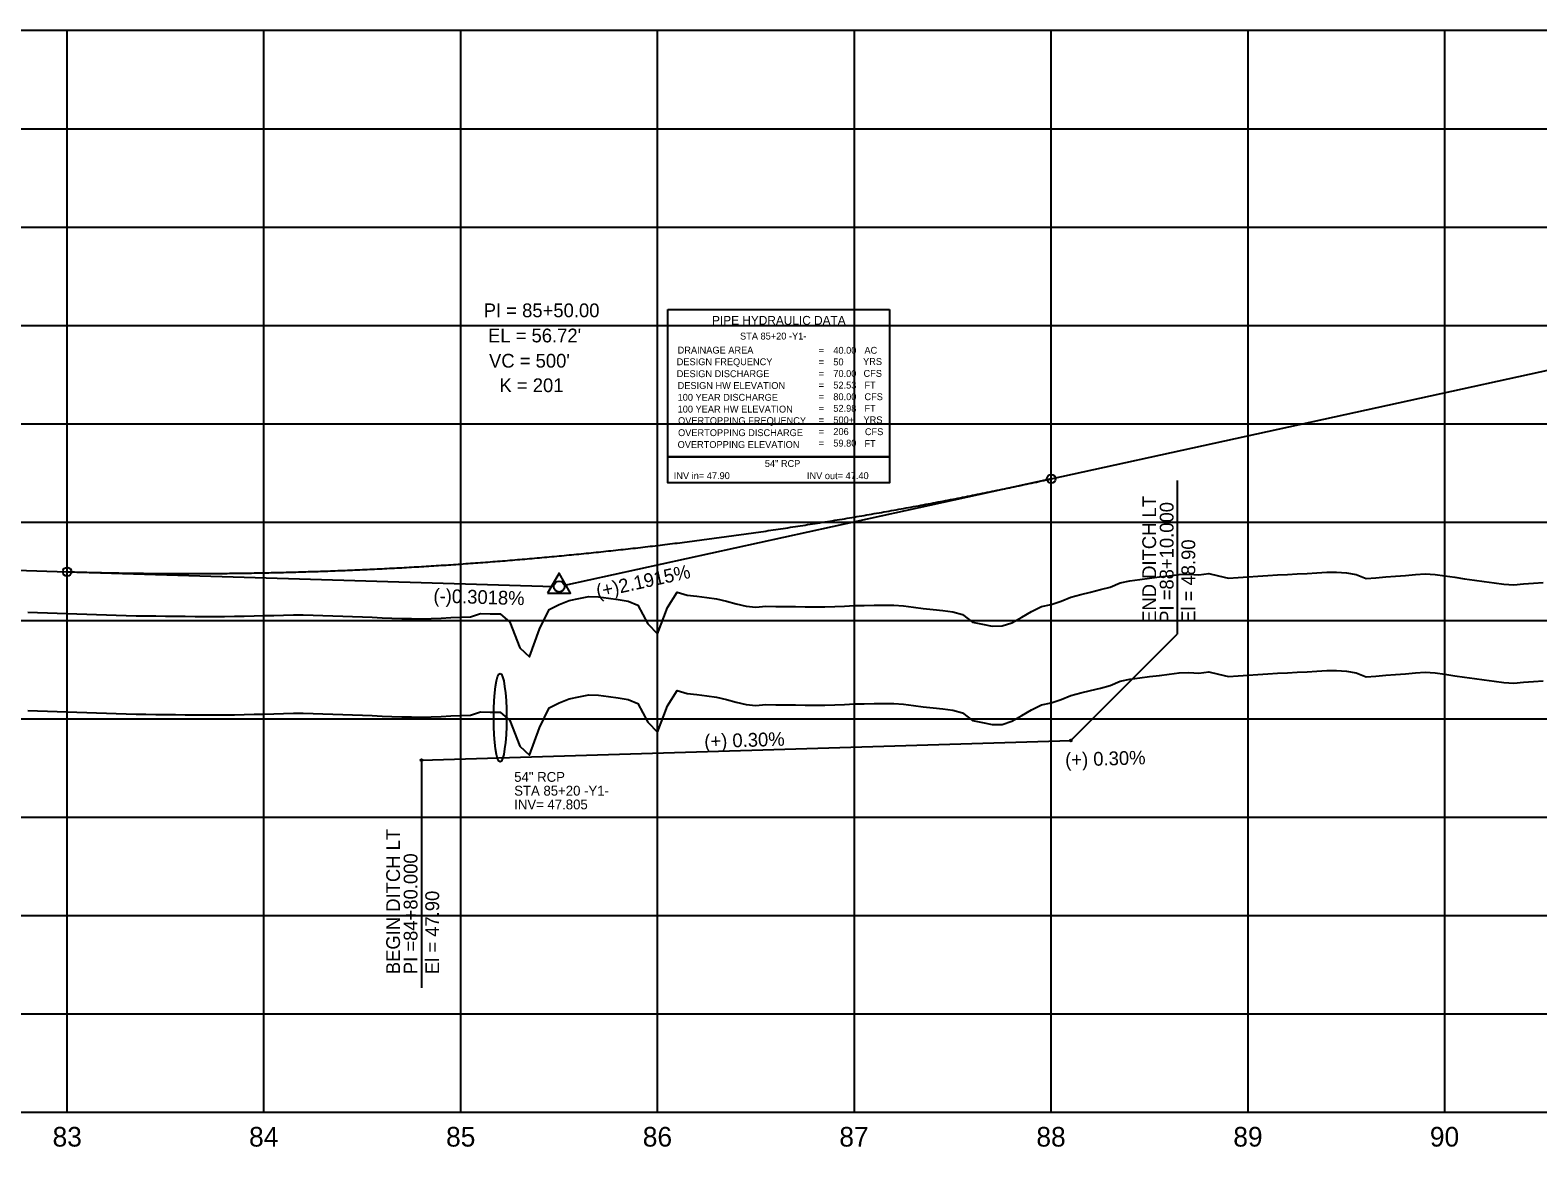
# Model space of a CAD drawing. Extents: x 2345490 to 2436403, y 465165 to 573888.
# Drawn here: x 2388603 to 2389369, y 557766 to 558334 of the extents above; entities that cross this region are included whole.
import ezdxf

# ---------------------------------------------------------------- set-up
doc = ezdxf.new("R2010")
doc.units = 0
for name, color, linetype in [('Old_Level_1', 7, 'Continuous'), ('Old_Level_2', 7, 'Continuous'), ('Old_Level_3', 7, 'Continuous'), ('Old_Level_4', 7, 'Continuous'), ('Old_Level_57', 7, 'Continuous'), ('Old_Level_62', 7, 'Continuous'), ('Old_Level_63', 7, 'Continuous')]:
    doc.layers.add(name, color=color, linetype=linetype)

msp = doc.modelspace()

# ---------------------------------------------------------------- linework, layer by layer
at = {"layer": 'Old_Level_1'}
for points in [[(2388821.5425, 557985.775), (2388826.5425, 557986.01325), (2388831.5425, 557987.5815), (2388836.5425, 557987.43625), (2388841.5425, 557987.3895), (2388846.5425, 557983.1585), (2388851.5425, 557970.241), (2388856.5425, 557965.52725), (2388861.5425, 557979.58425), (2388866.5425, 557989.634), (2388871.5425, 557992.155), (2388876.5425, 557994.21275), (2388881.5425, 557995.2205), (2388886.5425, 557996.243), (2388891.5425, 557996.18225), (2388896.5425, 557995.46225), (2388901.5425, 557994.743), (2388906.5425, 557993.911), (2388911.5425, 557991.8145), (2388916.5425, 557982.4225), (2388921.5425, 557977.224), (2388926.5425, 557990.68125), (2388931.5425, 557998.54625), (2388936.5425, 557997.02725), (2388941.5425, 557996.42225), (2388946.5425, 557995.81775), (2388951.5425, 557995.04625), (2388956.5425, 557993.82625), (2388961.5425, 557992.607), (2388966.5425, 557991.388), (2388971.5425, 557990.89225), (2388976.5425, 557991.3135), (2388981.5425, 557991.20875), (2388986.5425, 557991.16675), (2388991.5425, 557991.125), (2388996.5425, 557991.08325), (2389001.5425, 557991.0415), (2389006.5425, 557991), (2389011.5425, 557991.14125), (2389016.5425, 557991.38175), (2389021.5425, 557991.6225), (2389026.5425, 557991.726), (2389031.5425, 557991.807), (2389036.5425, 557991.883), (2389041.5425, 557991.86), (2389046.5425, 557991.462), (2389051.5425, 557990.78275), (2389056.5425, 557990.23975), (2389061.5425, 557989.71525), (2389066.5425, 557989.191), (2389071.5425, 557988.54375), (2389076.5425, 557987.13175), (2389081.5425, 557983.18525), (2389086.5425, 557982.19625), (2389091.5425, 557981.207), (2389096.5425, 557981.279), (2389101.5425, 557982.8915), (2389106.5425, 557985.778), (2389111.5425, 557988.664), (2389116.5425, 557991.23775), (2389121.5425, 557992.16175), (2389126.5425, 557993.86775), (2389131.5425, 557996.008), (2389136.5425, 557997.2535), (2389141.5425, 557998.49875), (2389146.5425, 557999.74425), (2389151.5425, 558000.9895), (2389156.5425, 558003.287), (2389161.5425, 558004.25125), (2389166.5425, 558004.89675), (2389171.5425, 558005.5425), (2389176.5425, 558006.18825), (2389181.5425, 558006.83375), (2389186.5425, 558007.4795), (2389191.5425, 558007.60325), (2389196.5425, 558007.32175), (2389201.5425, 558007.987), (2389206.5425, 558006.761), (2389211.5425, 558005.56825), (2389216.5425, 558005.94675), (2389221.5425, 558006.32525), (2389226.5425, 558006.6745), (2389231.5425, 558006.94825), (2389236.5425, 558007.222), (2389241.5425, 558007.49575), (2389246.5425, 558007.7695), (2389251.5425, 558008.04325), (2389256.5425, 558008.317), (2389261.5425, 558008.58825), (2389266.5425, 558008.64375), (2389271.5425, 558008.23575), (2389276.5425, 558007.4265), (2389281.5425, 558005.44875), (2389286.5425, 558005.836), (2389291.5425, 558006.22325), (2389296.5425, 558006.6105), (2389301.5425, 558006.99775), (2389306.5425, 558007.3845), (2389311.5425, 558007.765), (2389316.5425, 558007.39975), (2389321.5425, 558006.70825)], [(2389321.5425, 558006.70825), (2389326.5425, 558006.01675), (2389331.5425, 558005.32525), (2389336.5425, 558004.63375), (2389341.5425, 558003.942), (2389346.5425, 558003.2505), (2389351.5425, 558002.559), (2389356.5425, 558002.23), (2389361.5425, 558002.66475), (2389366.5425, 558003.0995), (2389371.5425, 558003.452)], [(2388601.5425, 557988.31125), (2388606.5425, 557988.1885), (2388611.5425, 557988.03825), (2388616.5425, 557987.85625), (2388621.5425, 557987.674), (2388626.5425, 557987.4915), (2388631.5425, 557987.3085), (2388636.5425, 557987.12525), (2388641.5425, 557986.94175), (2388646.5425, 557986.758), (2388651.5425, 557986.574), (2388656.5425, 557986.47175), (2388661.5425, 557986.416), (2388666.5425, 557986.361), (2388671.5425, 557986.30625), (2388676.5425, 557986.25175), (2388681.5425, 557986.198), (2388686.5425, 557986.1445), (2388691.5425, 557986.0915), (2388696.5425, 557986.039), (2388701.5425, 557986.07275), (2388706.5425, 557986.1875), (2388711.5425, 557986.30275), (2388716.5425, 557986.4185), (2388721.5425, 557986.5345), (2388726.5425, 557986.65075), (2388731.5425, 557986.76725), (2388736.5425, 557986.88425), (2388741.5425, 557986.90925), (2388746.5425, 557986.735), (2388751.5425, 557986.56825), (2388756.5425, 557986.401), (2388761.5425, 557986.2335), (2388766.5425, 557986.06525), (2388771.5425, 557985.897), (2388776.5425, 557985.69975), (2388781.5425, 557985.4975), (2388786.5425, 557985.29475), (2388791.5425, 557985.13375), (2388796.5425, 557985.058), (2388801.5425, 557984.98175), (2388806.5425, 557985.05825), (2388811.5425, 557985.2975), (2388816.5425, 557985.53625), (2388821.5425, 557985.775)]]:
    msp.add_lwpolyline(points, dxfattribs=at)
at = {"layer": 'Old_Level_2'}
for p, q in [((2389121.5425, 558106.101), (2389411.5425, 558169.65525)), ((2389121.5425, 558106.101), (2388874.22875, 558051.90125)), ((2388431.5425, 558064.593), (2388621.5425, 558058.85825)), ((2388621.5425, 558058.85825), (2388868.794, 558051.3955))]:
    msp.add_line(p, q, dxfattribs=at)
msp.add_lwpolyline([(2388865.62, 558047.94625), (2388877.3625, 558047.94625), (2388871.4915, 558058.072)], close=True, dxfattribs=at)
for centre, radius in [((2389121.5425, 558106.101), 2.25), ((2388621.5425, 558058.85825), 2.25), ((2388871.5425, 558051.31275), 2.75)]:
    msp.add_circle(centre, radius, dxfattribs=at)
msp.add_spline([(2388621.5425, 558058.85825), (2388631.5425, 558058.5815), (2388641.5425, 558058.3545), (2388651.5425, 558058.17725), (2388661.5425, 558058.05), (2388671.5425, 558057.9725), (2388681.5425, 558057.945), (2388691.5425, 558057.96725), (2388701.5425, 558058.0395), (2388711.5425, 558058.1615), (2388721.5425, 558058.3335), (2388731.5425, 558058.55525), (2388741.5425, 558058.827), (2388751.5425, 558059.1485), (2388761.5425, 558059.51975), (2388771.5425, 558059.941), (2388781.5425, 558060.41225), (2388791.5425, 558060.93325), (2388801.5425, 558061.504), (2388811.5425, 558062.12475), (2388821.5425, 558062.79525), (2388831.5425, 558063.51575), (2388841.5425, 558064.286), (2388851.5425, 558065.10625), (2388861.5425, 558065.97625), (2388871.5425, 558066.89625), (2388881.5425, 558067.866), (2388891.5425, 558068.88575), (2388901.5425, 558069.95525), (2388911.5425, 558071.0745), (2388921.5425, 558072.244), (2388931.5425, 558073.463), (2388941.5425, 558074.732), (2388951.5425, 558076.05075), (2388961.5425, 558077.4195), (2388971.5425, 558078.83825), (2388981.5425, 558080.3065), (2388991.5425, 558081.825), (2389001.5425, 558083.393), (2389011.5425, 558085.01125), (2389021.5425, 558086.679), (2389031.5425, 558088.397), (2389041.5425, 558090.1645), (2389051.5425, 558091.982), (2389061.5425, 558093.8495), (2389071.5425, 558095.76675), (2389081.5425, 558097.73375), (2389091.5425, 558099.75075), (2389101.5425, 558101.81775), (2389111.5425, 558103.9345), (2389121.5425, 558106.101)], degree=3, dxfattribs=at)
at = {"layer": 'Old_Level_3'}
for p, q in [((2389185.51676, 558105.23262), (2389185.51676, 558027.08726)), ((2389131.5425, 557973.113), (2389185.51676, 558027.08726)), ((2388801.5425, 557963.113), (2389131.5425, 557973.113)), ((2388801.5425, 557963.113), (2388801.5425, 557847.31806))]:
    msp.add_line(p, q, dxfattribs=at)
for centre in [(2389131.5425, 557973.113), (2388801.5425, 557963.113)]:
    msp.add_circle(centre, 0.5, dxfattribs=at)
msp.add_ellipse((2388841.5425, 557984.663), major_axis=(0, 22.5), ratio=0.144912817, dxfattribs=at)
at = {"layer": 'Old_Level_4'}
for p, q in [((2388926.82475, 558192.23625), (2389039.32475, 558192.23625)), ((2388926.82475, 558117.23625), (2388926.82475, 558192.23625)), ((2389039.32475, 558192.23625), (2389039.32475, 558117.23625)), ((2389039.32475, 558117.23625), (2388926.82475, 558117.23625))]:
    msp.add_line(p, q, dxfattribs=at)
msp.add_lwpolyline([(2388926.82475, 558117.23625), (2389039.32475, 558117.23625), (2389039.32475, 558104.02125), (2388926.82475, 558104.02125)], close=True, dxfattribs=at)
at = {"layer": 'Old_Level_57'}
for p, q in [((2388621.54225, 557784.21325), (2388621.54225, 558334.21325)), ((2388721.54225, 557784.21325), (2388721.54225, 558334.21325)), ((2388821.54225, 557784.21325), (2388821.54225, 558334.21325)), ((2388921.54225, 557784.21325), (2388921.54225, 558334.21325)), ((2389021.54225, 557784.21325), (2389021.54225, 558334.21325)), ((2389121.54225, 557784.21325), (2389121.54225, 558334.21325)), ((2389221.54225, 557784.21325), (2389221.54225, 558334.21325)), ((2389321.54225, 557784.21325), (2389321.54225, 558334.21325)), ((2381271.54275, 558334.11325), (2393041.55275, 558334.11325)), ((2388621.54225, 557784.11325), (2388621.54225, 558334.11325)), ((2388721.54225, 557784.11325), (2388721.54225, 558334.11325)), ((2388821.54225, 557784.11325), (2388821.54225, 558334.11325)), ((2388921.54225, 557784.11325), (2388921.54225, 558334.11325)), ((2389021.54225, 557784.11325), (2389021.54225, 558334.11325)), ((2389121.54225, 557784.11325), (2389121.54225, 558334.11325)), ((2389221.54225, 557784.11325), (2389221.54225, 558334.11325)), ((2389321.54225, 557784.11325), (2389321.54225, 558334.11325)), ((2381271.54275, 558284.11325), (2393041.55275, 558284.11325)), ((2381271.54275, 558234.11325), (2393041.55275, 558234.11325)), ((2381271.54275, 558184.11325), (2393041.55275, 558184.11325)), ((2381271.54275, 558134.11325), (2393041.55275, 558134.11325)), ((2381271.54275, 558084.11325), (2393041.55275, 558084.11325)), ((2381271.5425, 558034.11325), (2393041.55275, 558034.11325)), ((2381271.54275, 557984.11325), (2393041.55275, 557984.11325)), ((2381271.5425, 557934.11325), (2393041.55275, 557934.11325)), ((2381271.54275, 557884.11325), (2393041.55275, 557884.11325)), ((2381271.5425, 557834.11325), (2393041.55275, 557834.11325)), ((2381271.54275, 557784.11325), (2393041.55275, 557784.11325))]:
    msp.add_line(p, q, dxfattribs=at)
at = {"layer": 'Old_Level_62'}
for points in [[(2388821.5425, 558035.781), (2388826.5425, 558036.01925), (2388831.5425, 558037.5875), (2388836.5425, 558037.44225), (2388841.5425, 558037.3955), (2388846.5425, 558033.1645), (2388851.5425, 558020.247), (2388856.5425, 558015.53325), (2388861.5425, 558029.59025), (2388866.5425, 558039.64), (2388871.5425, 558042.161), (2388876.5425, 558044.21875), (2388881.5425, 558045.2265), (2388886.5425, 558046.249), (2388891.5425, 558046.18825), (2388896.5425, 558045.46825), (2388901.5425, 558044.749), (2388906.5425, 558043.917), (2388911.5425, 558041.8205), (2388916.5425, 558032.4285), (2388921.5425, 558027.23), (2388926.5425, 558040.68725), (2388931.5425, 558048.55225), (2388936.5425, 558047.03325), (2388941.5425, 558046.42825), (2388946.5425, 558045.82375), (2388951.5425, 558045.05225), (2388956.5425, 558043.83225), (2388961.5425, 558042.613), (2388966.5425, 558041.394), (2388971.5425, 558040.89825), (2388976.5425, 558041.3195), (2388981.5425, 558041.21475), (2388986.5425, 558041.17275), (2388991.5425, 558041.131), (2388996.5425, 558041.08925), (2389001.5425, 558041.0475), (2389006.5425, 558041.006), (2389011.5425, 558041.14725), (2389016.5425, 558041.38775), (2389021.5425, 558041.6285), (2389026.5425, 558041.732), (2389031.5425, 558041.813), (2389036.5425, 558041.889), (2389041.5425, 558041.866), (2389046.5425, 558041.468), (2389051.5425, 558040.78875), (2389056.5425, 558040.24575), (2389061.5425, 558039.72125), (2389066.5425, 558039.197), (2389071.5425, 558038.54975), (2389076.5425, 558037.13775), (2389081.5425, 558033.19125), (2389086.5425, 558032.20225), (2389091.5425, 558031.213), (2389096.5425, 558031.285), (2389101.5425, 558032.8975), (2389106.5425, 558035.784), (2389111.5425, 558038.67), (2389116.5425, 558041.24375), (2389121.5425, 558042.16775), (2389126.5425, 558043.87375), (2389131.5425, 558046.014), (2389136.5425, 558047.2595), (2389141.5425, 558048.50475), (2389146.5425, 558049.75025), (2389151.5425, 558050.9955), (2389156.5425, 558053.293), (2389161.5425, 558054.25725), (2389166.5425, 558054.90275), (2389171.5425, 558055.5485), (2389176.5425, 558056.19425), (2389181.5425, 558056.83975), (2389186.5425, 558057.4855), (2389191.5425, 558057.60925), (2389196.5425, 558057.32775), (2389201.5425, 558057.993), (2389206.5425, 558056.767), (2389211.5425, 558055.57425), (2389216.5425, 558055.95275), (2389221.5425, 558056.33125), (2389226.5425, 558056.6805), (2389231.5425, 558056.95425), (2389236.5425, 558057.228), (2389241.5425, 558057.50175), (2389246.5425, 558057.7755), (2389251.5425, 558058.04925), (2389256.5425, 558058.323), (2389261.5425, 558058.59425), (2389266.5425, 558058.64975), (2389271.5425, 558058.24175), (2389276.5425, 558057.4325), (2389281.5425, 558055.45475), (2389286.5425, 558055.842), (2389291.5425, 558056.22925), (2389296.5425, 558056.6165), (2389301.5425, 558057.00375), (2389306.5425, 558057.3905), (2389311.5425, 558057.771), (2389316.5425, 558057.40575), (2389321.5425, 558056.71425)], [(2389321.5425, 558056.71425), (2389326.5425, 558056.02275), (2389331.5425, 558055.33125), (2389336.5425, 558054.63975), (2389341.5425, 558053.948), (2389346.5425, 558053.2565), (2389351.5425, 558052.565), (2389356.5425, 558052.236), (2389361.5425, 558052.67075), (2389366.5425, 558053.1055), (2389371.5425, 558053.458)], [(2388601.5425, 558038.31725), (2388606.5425, 558038.1945), (2388611.5425, 558038.04425), (2388616.5425, 558037.86225), (2388621.5425, 558037.68), (2388626.5425, 558037.4975), (2388631.5425, 558037.3145), (2388636.5425, 558037.13125), (2388641.5425, 558036.94775), (2388646.5425, 558036.764), (2388651.5425, 558036.58), (2388656.5425, 558036.47775), (2388661.5425, 558036.422), (2388666.5425, 558036.367), (2388671.5425, 558036.31225), (2388676.5425, 558036.25775), (2388681.5425, 558036.204), (2388686.5425, 558036.1505), (2388691.5425, 558036.0975), (2388696.5425, 558036.045), (2388701.5425, 558036.07875), (2388706.5425, 558036.1935), (2388711.5425, 558036.30875), (2388716.5425, 558036.4245), (2388721.5425, 558036.5405), (2388726.5425, 558036.65675), (2388731.5425, 558036.77325), (2388736.5425, 558036.89025), (2388741.5425, 558036.91525), (2388746.5425, 558036.741), (2388751.5425, 558036.57425), (2388756.5425, 558036.407), (2388761.5425, 558036.2395), (2388766.5425, 558036.07125), (2388771.5425, 558035.903), (2388776.5425, 558035.70575), (2388781.5425, 558035.5035), (2388786.5425, 558035.30075), (2388791.5425, 558035.13975), (2388796.5425, 558035.064), (2388801.5425, 558034.98775), (2388806.5425, 558035.06425), (2388811.5425, 558035.3035), (2388816.5425, 558035.54225), (2388821.5425, 558035.781)]]:
    msp.add_lwpolyline(points, dxfattribs=at)
at = {"layer": 'Old_Level_63'}
msp.add_line((2381321.5425, 557784.113), (2393019.104, 557784.113), dxfattribs=at)

# ---------------------------------------------------------------- texts
at = {"layer": 'Old_Level_1'}
for s, p in [('83', (2388614.1515, 557766.613)), ('84', (2388713.994, 557766.613)), ('85', (2388814.0865, 557766.613)), ('86', (2388914.0275, 557766.613)), ('87', (2389013.885, 557766.613)), ('88', (2389114.01075, 557766.613)), ('89', (2389214.053, 557766.613)), ('90', (2389313.929, 557766.613))]:
    msp.add_text(s, height=10.000001, dxfattribs=at).set_placement(p)
at = {"layer": 'Old_Level_2'}
for s, height, p in [('PI = 85+50.00', 7.0000005, (2388833.2055, 558188.25475)), ("EL = 56.72'", 7.0000005, (2388835.38025, 558175.4755)), ("VC = 500'", 7.000001, (2388835.90075, 558162.6395)), ('K = 201', 7.000001, (2388841.2065, 558150.15875))]:
    msp.add_text(s, height=height, dxfattribs=at).set_placement(p)
for s, rotation, p in [('(+)2.1915%', 12.36109722, (2388891.16975, 558045.3765)), ('(-)0.3018%', 358.27123333, (2388807.57325, 558043.2385))]:
    msp.add_text(s, height=7.000001, rotation=rotation, dxfattribs=at).set_placement(p)
at = {"layer": 'Old_Level_3'}
for s, height, rotation, p in [('END DITCH LT', 7.0000005, 90, (2389174.8248, 558032.88674)), ('PI =88+10.000', 7.0000005, 90, (2389183.6987, 558032.88674)), ('El = 48.90', 7.000001, 90, (2389194.6987, 558032.88674)), ('(+) 0.30%', 7.000001, 1.73570556, (2388945.36533, 557969.16778)), ('(+) 0.30%', 7.000001, 1.73570556, (2389128.71926, 557959.74803)), ('BEGIN DITCH LT', 7.0000005, 90, (2388790.6686, 557854.27275)), ('PI =84+80.000', 7.0000005, 90, (2388799.5425, 557854.27275)), ('El = 47.90', 7.000001, 90, (2388810.5425, 557854.27275))]:
    msp.add_text(s, height=height, rotation=rotation, dxfattribs=at).set_placement(p)
for s, height, p in [('54" RCP', 5, (2388848.6935, 557952.05475)), ('STA 85+20 -Y1-', 4.9999995, (2388848.6935, 557945.05475)), ('INV= 47.805', 4.9999995, (2388848.6935, 557938.05475))]:
    msp.add_text(s, height=height, dxfattribs=at).set_placement(p)
at = {"layer": 'Old_Level_4'}
for s, height, p in [('PIPE HYDRAULIC DATA', 4.49985, (2388949.22475, 558184.41125)), ('DRAINAGE AREA', 3.49995, (2388931.72475, 558169.78625)), ('STA 85+20 -Y1-', 3.4998, (2388963.4455, 558176.91075)), ('DESIGN FREQUENCY', 3.49995, (2388931.27475, 558163.86125)), ('=        ', 3.49995, (2389003.37475, 558169.68625)), ('=        ', 3.49995, (2389003.37475, 558163.78625)), ('40.00', 3.49995, (2389010.83525, 558169.68575)), ('50', 3.49995, (2389010.83525, 558163.78575)), ('YRS', 3.49995, (2389025.94975, 558163.98625)), ('AC', 3.49995, (2389026.64975, 558169.68625)), ('DESIGN DISCHARGE', 3.49995, (2388931.27475, 558157.78625)), ('=        ', 3.49995, (2389003.37475, 558157.88625)), ('70.00', 3.49995, (2389010.83525, 558157.88575)), ('CFS', 3.49995, (2389026.17475, 558157.96125)), ('DESIGN HW ELEVATION', 3.49995, (2388931.72475, 558151.78625)), ('=        ', 3.49995, (2389003.37475, 558151.98625)), ('52.53', 3.49995, (2389010.83525, 558151.98575)), ('FT', 3.49995, (2389026.64975, 558151.98625)), ('100 YEAR DISCHARGE', 3.49995, (2388931.72475, 558145.78625)), ('100 YEAR HW ELEVATION', 3.49995, (2388931.72475, 558139.78625)), ('=        ', 3.49995, (2389003.37475, 558146.08625)), ('=        ', 3.49995, (2389003.37475, 558140.18625)), ('52.98', 3.49995, (2389010.83525, 558140.186)), ('80.00', 3.49995, (2389010.83525, 558146.08575)), ('CFS', 3.49995, (2389026.64975, 558146.08625)), ('FT', 3.49995, (2389026.64975, 558140.18625)), ('OVERTOPPING FREQUENCY', 3.49995, (2388931.94975, 558133.93625)), ('=        ', 3.49995, (2389003.37475, 558134.28625)), ('500+', 3.49995, (2389010.83525, 558134.286)), ('YRS', 3.49995, (2389026.17475, 558134.33625)), ('OVERTOPPING DISCHARGE', 3.49995, (2388931.94975, 558127.81125)), ('=        ', 3.49995, (2389003.37475, 558128.38625)), ('206', 3.49995, (2389010.83525, 558128.386)), ('CFS', 3.49995, (2389026.87475, 558128.31125)), ('OVERTOPPING ELEVATION', 3.49995, (2388931.72475, 558121.78625)), ('=        ', 3.49995, (2389003.37475, 558122.48625)), ('59.80', 3.49995, (2389010.83525, 558122.486)), ('FT', 3.49995, (2389026.64975, 558122.28625)), ('54" RCP', 3.4998, (2388976.0305, 558112.134)), ('INV in= 47.90', 3.4998, (2388929.75725, 558105.94825)), ('INV out= 47.40', 3.4998, (2388997.434, 558105.94825))]:
    msp.add_text(s, height=height, dxfattribs=at).set_placement(p)

doc.saveas('drawing.dxf')
